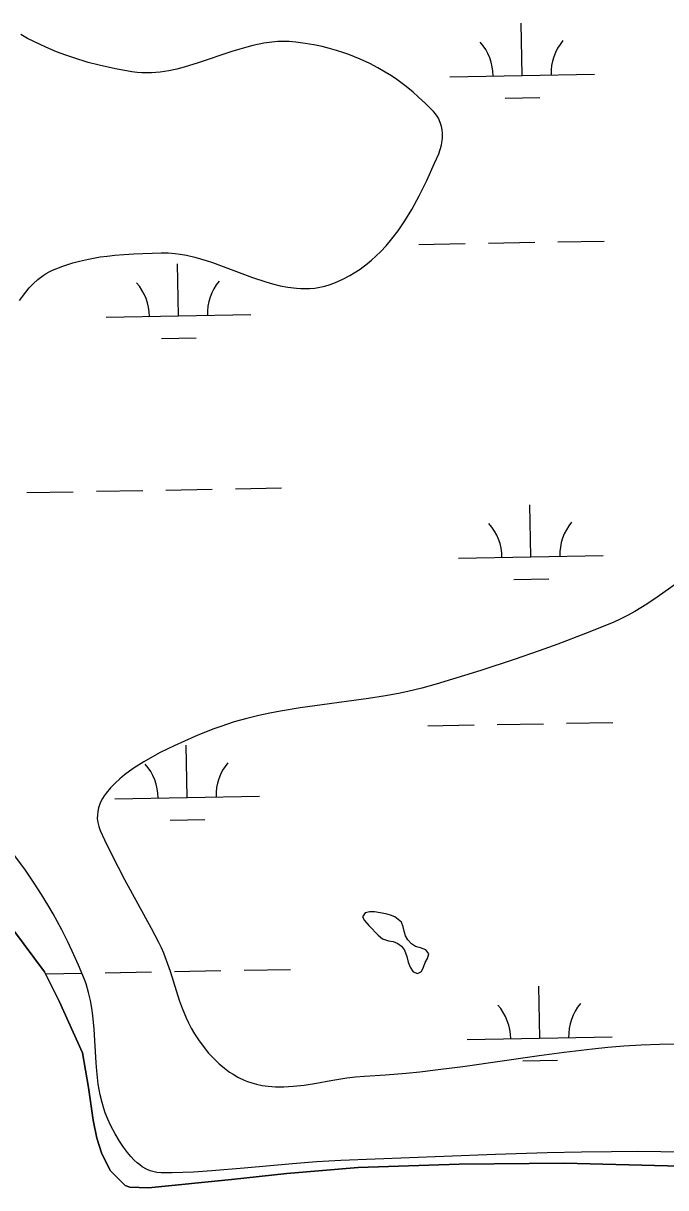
# Model space of a CAD drawing. Extents: x 3925854 to 3964121, y 224593 to 250589.
# Drawn here: x 3946664 to 3947108, y 230928 to 231732 of the extents above; entities that cross this region are included whole.
import ezdxf

# ---------------------------------------------------------------- set-up
doc = ezdxf.new("R2010")
doc.units = 0
for name, color, linetype in [('V-SITE-VEGE', 7, 'Continuous'), ('V-TOPO-SHOR', 7, 'Continuous'), ('V-WETL-SWMP', 7, 'Continuous')]:
    doc.layers.add(name, color=color, linetype=linetype)

msp = doc.modelspace()

# ---------------------------------------------------------------- linework, layer by layer
at = {"layer": 'V-SITE-VEGE'}
for points in [[(3946897.027, 231562.151), (3946902.085, 231565.966), (3946904.854, 231568.288), (3946907.912, 231571.057), (3946911.273, 231574.369), (3946914.949, 231578.324), (3946918.94, 231583.052), (3946923.243, 231588.697), (3946927.851, 231595.418), (3946932.742, 231603.383), (3946937.892, 231612.761), (3946943.099, 231623.292), (3946948.52, 231635.326), (3946951.325, 231641.892), (3946952.37, 231644.712), (3946953.175, 231647.669), (3946953.566, 231649.694), (3946953.885, 231652.445), (3946953.914, 231656.15), (3946953.705, 231658.263), (3946953.257, 231660.657), (3946952.444, 231663.342), (3946951.096, 231666.31), (3946950.185, 231667.834), (3946949.056, 231669.406), (3946947.67, 231671.016), (3946942.449, 231676.32), (3946937.168, 231681.264), (3946933.612, 231684.365), (3946928.828, 231688.258), (3946922.371, 231693.042), (3946918.639, 231695.574), (3946914.34, 231698.287), (3946909.38, 231701.167), (3946903.648, 231704.171), (3946897.014, 231707.249), (3946889.324, 231710.321), (3946885.175, 231711.773), (3946880.712, 231713.187), (3946875.91, 231714.54), (3946870.739, 231715.82), (3946865.168, 231717), (3946859.161, 231718.065), (3946852.683, 231718.984), (3946848.01, 231719.388), (3946843.328, 231719.451), (3946840.203, 231719.32), (3946836.033, 231718.952), (3946830.467, 231718.141), (3946823.035, 231716.586), (3946818.785, 231715.495), (3946813.925, 231714.106), (3946808.369, 231712.373), (3946785.095, 231704.564), (3946775.441, 231701.673), (3946770.305, 231700.358), (3946764.832, 231699.193), (3946759.006, 231698.273), (3946752.807, 231697.726), (3946749.612, 231697.644), (3946746.321, 231697.714), (3946742.927, 231697.966), (3946739.431, 231698.427), (3946728.071, 231700.487), (3946716.768, 231703.008), (3946709.272, 231704.972), (3946699.335, 231707.989), (3946693.691, 231709.93), (3946687.273, 231712.355), (3946679.988, 231715.415), (3946671.724, 231719.31), (3946667.352, 231721.567), (3946662.711, 231724.123)], [(3946661.763, 231540.532), (3946666.043, 231546.248), (3946668.488, 231549.138), (3946671.253, 231552.056), (3946674.415, 231554.944), (3946678.071, 231557.719), (3946680.086, 231559.009), (3946682.267, 231560.236), (3946684.631, 231561.374), (3946691.563, 231564.17), (3946698.504, 231566.451), (3946703.132, 231567.719), (3946709.307, 231569.122), (3946717.54, 231570.554), (3946722.246, 231571.178), (3946727.626, 231571.745), (3946733.774, 231572.239), (3946740.801, 231572.649), (3946759.524, 231573.368), (3946764.449, 231573.357), (3946769.377, 231572.985), (3946772.66, 231572.554), (3946777.038, 231571.774), (3946782.873, 231570.418), (3946790.656, 231568.145), (3946795.102, 231566.662), (3946822.76, 231556.353), (3946831.79, 231553.326), (3946836.603, 231551.929), (3946841.739, 231550.663), (3946847.217, 231549.611), (3946853.058, 231548.892), (3946856.075, 231548.701), (3946859.188, 231548.65), (3946862.401, 231548.761), (3946865.715, 231549.058), (3946869.137, 231549.576), (3946872.672, 231550.346), (3946876.317, 231551.409), (3946880.082, 231552.81), (3946885.13, 231555.091), (3946889.951, 231557.649), (3946893.045, 231559.505), (3946897.027, 231562.151)], [(3947126.687, 231352.822), (3947102.165, 231335.443), (3947095.046, 231330.667), (3947086.733, 231325.555), (3947082.199, 231323.032), (3947077.265, 231320.53), (3947071.881, 231318.109), (3947052.845, 231310.412), (3947033.641, 231303.138), (3947020.761, 231298.493), (3947003.508, 231292.533), (3946980.405, 231284.933), (3946949.494, 231275.281), (3946939.789, 231272.557), (3946930.012, 231270.245), (3946923.46, 231268.9), (3946914.687, 231267.302), (3946902.931, 231265.453), (3946855.522, 231259.034), (3946841.946, 231256.798), (3946834.712, 231255.411), (3946827.01, 231253.75), (3946818.812, 231251.733), (3946810.091, 231249.259), (3946800.824, 231246.204), (3946796.056, 231244.446), (3946785.007, 231240.051), (3946775.777, 231236.115), (3946768.562, 231232.826), (3946758.934, 231228.071), (3946753.534, 231225.173), (3946747.535, 231221.705), (3946741.012, 231217.55), (3946737.721, 231215.254), (3946734.372, 231212.743), (3946731.022, 231210.001), (3946727.725, 231207.005), (3946724.561, 231203.726), (3946721.632, 231200.146), (3946720.317, 231198.264), (3946719.107, 231196.298), (3946718.025, 231194.244), (3946717.096, 231192.1), (3946716.344, 231189.859), (3946715.799, 231187.52), (3946715.496, 231185.079), (3946715.472, 231182.531), (3946715.766, 231179.873), (3946716.43, 231177.1), (3946717.509, 231174.204), (3946720.385, 231167.902), (3946723.416, 231161.595), (3946729.844, 231148.965), (3946734.332, 231140.535), (3946752.673, 231106.768), (3946757.697, 231097.113), (3946759.487, 231093.413), (3946761.119, 231089.695), (3946763.993, 231082.228), (3946765.703, 231077.229), (3946772.134, 231057.173), (3946774.202, 231051.445), (3946776.891, 231044.922), (3946778.509, 231041.453), (3946780.405, 231037.764), (3946782.646, 231033.842), (3946785.319, 231029.679), (3946788.528, 231025.261), (3946792.407, 231020.58), (3946797.031, 231015.707), (3946799.71, 231013.17), (3946803.273, 231010.118), (3946806.868, 231007.446), (3946809.278, 231005.867), (3946812.512, 231003.999), (3946816.85, 231001.91), (3946819.344, 231000.908), (3946822.205, 230999.93), (3946825.492, 230999.01), (3946829.265, 230998.205), (3946833.596, 230997.578), (3946838.571, 230997.208), (3946844.28, 230997.177), (3946850.834, 230997.57), (3946858.346, 230998.447), (3946866.948, 230999.817), (3946876.774, 231001.572), (3946887.954, 231003.407), (3946893.885, 231004.132), (3946900.177, 231004.605)], [(3946749.513, 230940.28), (3946746.474, 230942.053), (3946744.803, 230943.245), (3946742.95, 230944.746), (3946740.908, 230946.634), (3946738.667, 230948.986), (3946736.23, 230951.886), (3946733.602, 230955.422), (3946730.803, 230959.67), (3946727.856, 230964.657), (3946724.817, 230970.342), (3946722.728, 230974.776), (3946720.95, 230979.261), (3946719.922, 230982.278), (3946718.736, 230986.329), (3946717.44, 230991.774), (3946716.156, 230999.108), (3946715.107, 231008.163), (3946714.671, 231013.708), (3946713.329, 231036.943), (3946712.438, 231046.495), (3946711.75, 231051.535), (3946710.796, 231056.87), (3946709.477, 231062.492), (3946707.669, 231068.404), (3946706.55, 231071.417), (3946702.499, 231081.252), (3946698.176, 231090.951), (3946695.143, 231097.339), (3946690.906, 231105.762), (3946684.909, 231116.811), (3946681.305, 231123.025), (3946677.026, 231130.039), (3946671.927, 231137.934), (3946665.82, 231146.798), (3946658.476, 231156.708)], [(3946900.177, 231004.605), (3946914.478, 231005.455), (3946928.781, 231006.663), (3946938.314, 231007.638), (3946951.024, 231009.113), (3946967.976, 231011.316), (3947020.707, 231018.855), (3947037.925, 231021.171), (3947057.602, 231023.5), (3947068.096, 231024.551), (3947079.291, 231025.489), (3947091.228, 231026.25), (3947103.965, 231026.748), (3947117.547, 231026.873)], [(3947118.749, 230952.039), (3947104.829, 230952.305), (3947088.92, 230952.426), (3947070.74, 230952.359), (3947049.961, 230952.062), (3947026.215, 230951.496), (3946990.596, 230950.401), (3946954.977, 230949.129), (3946883.735, 230946.36), (3946875.365, 230945.961), (3946866.997, 230945.436), (3946850.267, 230944.099), (3946816.829, 230940.939), (3946794.553, 230939.081), (3946781.823, 230938.313), (3946767.28, 230937.834), (3946759.524, 230937.791), (3946756.571, 230938.012), (3946753.724, 230938.625), (3946751.889, 230939.233), (3946749.513, 230940.28)]]:
    msp.add_lwpolyline(points, dxfattribs=at)
at = {"layer": 'V-TOPO-SHOR'}
for points in [[(3946920.921, 231114.757), (3946917.965, 231115.709), (3946914.844, 231116.659), (3946910.908, 231117.44), (3946906.972, 231118.218), (3946903.863, 231118.185), (3946900.596, 231117.333), (3946898.661, 231114.695), (3946900.158, 231112.092), (3946903.14, 231108.684), (3946905.454, 231106.415), (3946907.443, 231104.144), (3946909.591, 231102.039), (3946912.565, 231099.448), (3946916.669, 231098.18), (3946919.786, 231097.558), (3946923.071, 231096.282), (3946925.711, 231094.344), (3946927.704, 231091.582), (3946929.219, 231087.34), (3946930.241, 231083.422), (3946931.587, 231079.834), (3946933.584, 231076.746), (3946936.707, 231075.468), (3946939.474, 231076.969), (3946940.754, 231079.929), (3946942.032, 231083.052), (3946943.639, 231085.849), (3946944.424, 231089.132), (3946942.433, 231091.895), (3946938.818, 231093.169), (3946935.208, 231094.113), (3946932.57, 231096.05), (3946930.086, 231098.807), (3946928.42, 231101.574), (3946927.407, 231104.675), (3946926.884, 231107.779), (3946925.543, 231110.876), (3946920.921, 231114.757)], [(3946657.687, 231105.33), (3946678.954, 231076.646), (3946689.179, 231056.473), (3946705.156, 231020.741)], [(3946705.156, 231020.741), (3946709.36, 230996.78), (3946712.619, 230974.207), (3946715.076, 230961.644), (3946718.681, 230950.962), (3946724.626, 230939.135), (3946734.751, 230928.983), (3946738.026, 230927.85), (3946750.849, 230927.514), (3946808.123, 230933.222), (3946846.304, 230937.337), (3946895.669, 230941.566), (3946965.565, 230943.671), (3947038.042, 230944.404), (3947118.467, 230942.424)]]:
    msp.add_lwpolyline(points, dxfattribs=at)
at = {"layer": 'V-WETL-SWMP'}
for p, q in [((3947008.992, 231695.975), (3947008.337, 231731.969)), ((3946959, 231695.066), (3947058.983, 231696.884)), ((3946997.274, 231680.329), (3947021.27, 231680.765)), ((3946937.694, 231579.228), (3946969.689, 231579.81)), ((3946985.686, 231580.1), (3947017.681, 231580.682)), ((3947033.679, 231580.973), (3947065.673, 231581.555)), ((3946771.502, 231529.768), (3946770.848, 231565.762)), ((3946721.51, 231528.859), (3946821.494, 231530.677)), ((3946759.785, 231514.122), (3946783.781, 231514.558)), ((3946762.843, 231409.52), (3946794.838, 231410.102)), ((3946810.835, 231410.393), (3946842.83, 231410.974)), ((3946666.859, 231407.775), (3946698.853, 231408.356)), ((3946714.851, 231408.647), (3946746.845, 231409.229)), ((3947015.04, 231363.355), (3947014.385, 231399.349)), ((3946965.048, 231362.446), (3947065.032, 231364.264)), ((3947003.322, 231347.709), (3947027.318, 231348.145)), ((3947039.727, 231248.353), (3947071.721, 231248.935)), ((3946943.742, 231246.608), (3946975.737, 231247.19)), ((3946991.735, 231247.48), (3947023.729, 231248.062)), ((3946777.55, 231197.148), (3946776.896, 231233.142)), ((3946727.558, 231196.239), (3946827.542, 231198.057)), ((3946765.833, 231181.502), (3946789.829, 231181.938)), ((3946679.647, 231075.277), (3946704.901, 231075.736)), ((3946720.899, 231076.027), (3946752.894, 231076.609)), ((3946768.891, 231076.9), (3946800.886, 231077.482)), ((3946816.883, 231077.773), (3946848.878, 231078.354)), ((3947021.088, 231030.735), (3947020.433, 231066.729)), ((3946971.096, 231029.826), (3947071.08, 231031.644)), ((3947009.37, 231015.089), (3947033.366, 231015.525))]:
    msp.add_line(p, q, dxfattribs=at)
msp.add_lwpolyline([(3946920.921, 231114.757), (3946917.965, 231115.709), (3946914.845, 231116.66), (3946910.909, 231117.439), (3946906.972, 231118.217), (3946903.863, 231118.186), (3946900.597, 231117.334), (3946898.66, 231114.695), (3946900.159, 231112.092), (3946903.14, 231108.684), (3946905.455, 231106.416), (3946907.442, 231104.145), (3946909.592, 231102.038), (3946912.564, 231099.449), (3946916.669, 231098.181), (3946919.786, 231097.558), (3946923.072, 231096.282), (3946925.711, 231094.344), (3946927.703, 231091.582), (3946929.219, 231087.341), (3946930.241, 231083.423), (3946931.587, 231079.835), (3946933.583, 231076.746), (3946936.706, 231075.468), (3946939.473, 231076.969), (3946940.753, 231079.928), (3946942.031, 231083.051), (3946943.639, 231085.85), (3946944.424, 231089.132), (3946942.432, 231091.895), (3946938.818, 231093.168), (3946935.207, 231094.113), (3946932.569, 231096.051), (3946930.086, 231098.808), (3946928.421, 231101.574), (3946927.407, 231104.674), (3946926.885, 231107.779), (3946925.544, 231110.875)], close=True, dxfattribs=at)
msp.add_lwpolyline([(3947118.467, 230942.423), (3947038.041, 230944.405), (3946965.566, 230943.672), (3946895.669, 230941.566), (3946846.303, 230937.337), (3946808.123, 230933.222), (3946750.848, 230927.515), (3946738.026, 230927.851), (3946734.752, 230928.983), (3946724.627, 230939.135), (3946718.681, 230950.961), (3946715.077, 230961.645), (3946712.619, 230974.206), (3946709.361, 230996.78), (3946705.156, 231020.742), (3946689.18, 231056.472), (3946678.954, 231076.645), (3946657.688, 231105.329)], dxfattribs=at)
for centre, start, end in [((3946953.749, 231695.446), 0.269879, 41.813537), ((3947064.217, 231697.454), 140.269876, 181.813534), ((3946716.26, 231529.239), 0.269879, 41.813537), ((3946826.727, 231531.247), 140.269876, 181.813534), ((3946959.797, 231362.826), 0.269879, 41.813537), ((3947070.265, 231364.834), 140.269876, 181.813534), ((3946722.308, 231196.619), 0.269879, 41.813537), ((3946832.775, 231198.627), 140.269876, 181.813534), ((3946965.845, 231030.206), 0.269879, 41.813537), ((3947076.313, 231032.214), 140.269876, 181.813534)]:
    msp.add_arc(centre, 35.246, start, end, dxfattribs=at)

doc.saveas('drawing.dxf')
